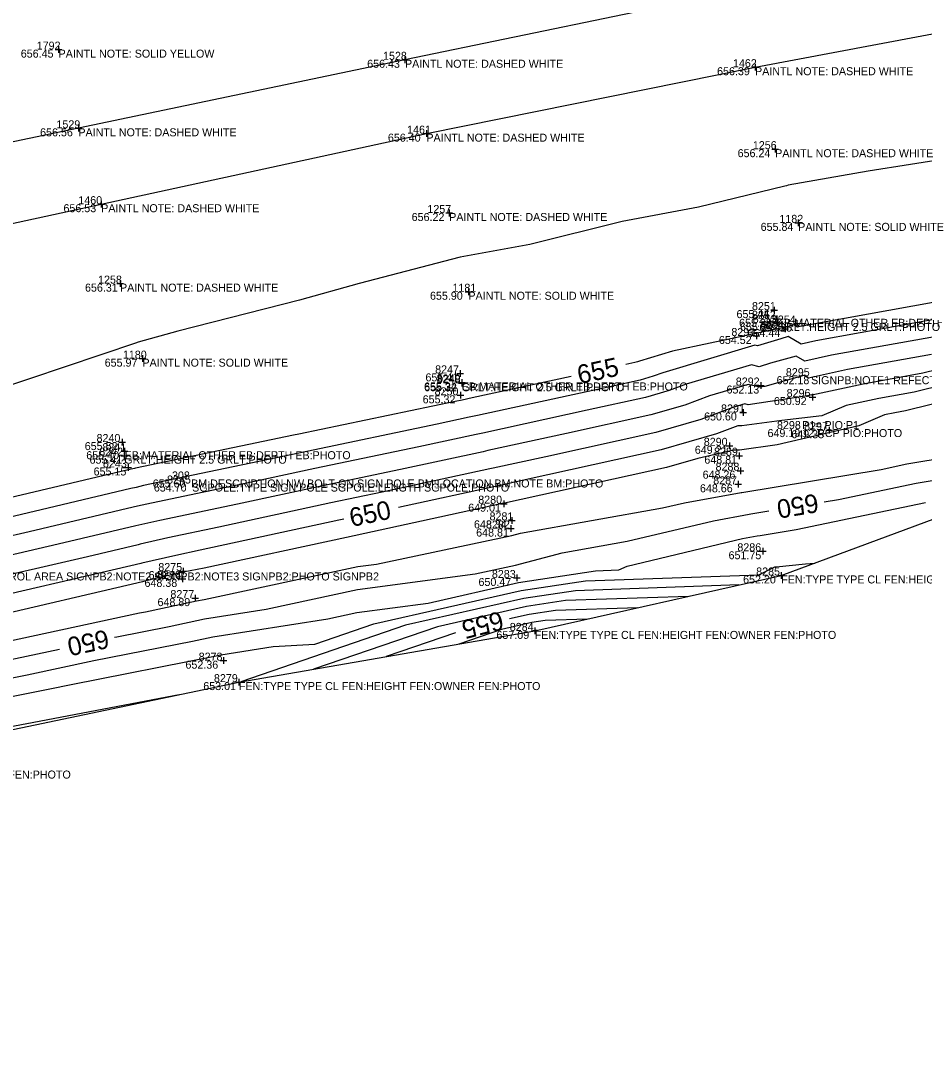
# Model space of a CAD drawing. Extents: x 2129350 to 2137777, y 657588 to 659885.
# Drawn here: x 2136025.5 to 2136161.1, y 659316.8 to 659470.3 of the extents above; entities that cross this region are included whole.
import ezdxf

# ---------------------------------------------------------------- set-up
doc = ezdxf.new("R2010")
doc.units = 0
for name, color, linetype in [('DT_X_Contour_Major', 7, 'Continuous'), ('DT_X_Contour_Minor', 7, 'Continuous'), ('DT_X_TIN_Hull', 7, 'Continuous'), ('PV_X_COP', 7, 'Continuous'), ('SV_X_Shot_Marker', 7, 'Continuous'), ('SV_X_Text_Comment', 7, 'Continuous'), ('SV_X_Text_Description', 7, 'Continuous'), ('SV_X_Text_Elevation', 7, 'Continuous'), ('SV_X_Text_Name', 7, 'Continuous')]:
    doc.layers.add(name, color=color, linetype=linetype)

msp = doc.modelspace()

# ---------------------------------------------------------------- linework, layer by layer
at = {"layer": 'DT_X_Contour_Major'}
for points in [[(2136214.28, 659437.55), (2136203.19, 659435.47), (2136193.7, 659433.88), (2136191.18, 659433.45), (2136191.09, 659433.41), (2136190.62, 659433.33), (2136190.59, 659433.35), (2136180.84, 659431.37), (2136166.28, 659428.76), (2136165.99, 659428.69), (2136142.42, 659424.43), (2136142.04, 659424.35), (2136141.49, 659424.67), (2136140.23, 659424.35), (2136123.29, 659420.71), (2136118.33, 659419.24), (2136118.05, 659419.14), (2136117.67, 659419.02), (2136116.74, 659418.82), (2136116.28, 659418.72)], [(2136179.57, 659419.44), (2136178.12, 659419.18), (2136159.54, 659414.6), (2136154.25, 659413.64), (2136149.34, 659412.59), (2136145.68, 659411.05), (2136139.68, 659410.34), (2136133.71, 659409.51), (2136133.08, 659409.52), (2136129.89, 659408.32), (2136121.6, 659405.92), (2136101.2, 659401.43), (2136097.21, 659400.56), (2136096.96, 659400.5), (2136082.24, 659397.3)], [(2136108.08, 659416.94), (2136093.25, 659413.71), (2136091.78, 659413.39), (2136090.72, 659413.16), (2136067.29, 659408.29), (2136066.5, 659408.12), (2136042.77, 659403.19), (2136042.65, 659403.16), (2136041.71, 659402.96), (2136018.18, 659397.37), (2136017.37, 659397.19), (2136010.4, 659395.53)], [(2136146.02, 659398.15), (2136148.19, 659398.51), (2136159.83, 659400.93), (2136170.32, 659402.69), (2136184.61, 659405.8), (2136184.95, 659405.86), (2136191.42, 659407.01), (2136197.71, 659408.43), (2136217.2, 659411.77), (2136220.48, 659412.51), (2136239.77, 659415.63), (2136243.15, 659416.25), (2136244.29, 659416.51)], [(2136039.62, 659377.83), (2136039.97, 659377.91), (2136047.83, 659379.45), (2136053.15, 659380.6), (2136062.37, 659382.05), (2136076.06, 659384.98), (2136093.69, 659387.34), (2136099.74, 659388.63), (2136106.74, 659390.51), (2136116.5, 659392.24), (2136129.43, 659395.31), (2136134.8, 659396.28), (2136135.05, 659396.33), (2136137.73, 659396.77)], [(2136074.03, 659395.55), (2136073.26, 659395.39), (2136052.47, 659390.87), (2136048.85, 659390.11), (2136043.72, 659388.93), (2136043.57, 659388.9), (2136039.92, 659388.03), (2136019.23, 659383.26), (2136015.39, 659382.35), (2135994.89, 659377.62), (2135994.81, 659377.6), (2135976.54, 659373.29)], [(2136118.12, 659382.26), (2136105.73, 659381.83), (2136101.82, 659381.23), (2136098.87, 659380.57)], [(2136090.74, 659378.48), (2136080.37, 659374.93)], [(2135933.64, 659355.13), (2135942.04, 659356.88), (2135948.82, 659358.13), (2135950.63, 659358.51), (2135954.21, 659359.51), (2135973.07, 659363.49), (2135979, 659364.96), (2135994.83, 659368.36), (2135998.49, 659369.09), (2136015.79, 659372.83), (2136023.15, 659374.28), (2136031.41, 659376.06)]]:
    msp.add_lwpolyline(points, dxfattribs=at)
at = {"layer": 'DT_X_Contour_Minor'}
for points in [[(2136165.34, 659449.71), (2136152.65, 659447.74), (2136140.63, 659445.6), (2136140.39, 659445.54), (2136140.15, 659445.49), (2136127.18, 659442.32), (2136115.74, 659440.19), (2136101.89, 659436.74), (2136091.44, 659434.81), (2136076.33, 659430.9), (2136067.36, 659428.38), (2136049.16, 659423.72), (2136043.2, 659422.06), (2136043.04, 659422.01), (2136042.94, 659421.98), (2136021.5, 659414.76)], [(2136164.7, 659425.87), (2136144.78, 659422.27), (2136142.58, 659421.8), (2136140.65, 659422.91), (2136139.56, 659422.6), (2136136.02, 659421.52), (2136135.65, 659421.61), (2136121.84, 659417.5), (2136120.42, 659416.97), (2136118.46, 659416.4), (2136113.63, 659415.34), (2136094.05, 659411.08), (2136092.81, 659410.81), (2136087.99, 659409.77), (2136068.49, 659405.71), (2136063.69, 659404.67), (2136043.99, 659400.57), (2136042.87, 659400.31), (2136042.09, 659400.15), (2136022.53, 659395.51)], [(2136163.41, 659423.05), (2136147.15, 659420.11), (2136143.12, 659419.25), (2136141.81, 659420), (2136137.98, 659418.92), (2136136.29, 659418.4), (2136135.14, 659418.68), (2136125.35, 659415.77), (2136122.79, 659414.81), (2136119.24, 659413.78), (2136110.52, 659411.86), (2136094.84, 659408.45), (2136093.85, 659408.24), (2136085.25, 659406.37), (2136069.68, 659403.13), (2136060.89, 659401.22), (2136045.2, 659397.96), (2136043.08, 659397.47), (2136042.46, 659397.34), (2136026.87, 659393.64), (2136018.11, 659391.62)], [(2136175.75, 659421.09), (2136160.83, 659417.42), (2136151.88, 659415.8), (2136144.19, 659414.14), (2136144.12, 659414.18), (2136143.52, 659414.01), (2136134.66, 659412.7), (2136134.13, 659412.82), (2136132.36, 659412.3), (2136127.53, 659410.49), (2136120.81, 659408.54), (2136104.31, 659404.9), (2136096.42, 659403.19), (2136095.92, 659403.08), (2136079.78, 659399.57), (2136072.06, 659397.97), (2136055.28, 659394.32), (2136047.63, 659392.73), (2136043.51, 659391.78), (2136043.2, 659391.71), (2136035.57, 659389.9), (2136018.86, 659386.05)], [(2136162.12, 659420.23), (2136149.52, 659417.96), (2136143.66, 659416.69), (2136142.96, 659417.09), (2136137.13, 659415.45), (2136136.38, 659415.34), (2136134.64, 659415.75), (2136128.86, 659414.03), (2136125.16, 659412.65), (2136120.03, 659411.16), (2136107.42, 659408.38), (2136095.63, 659405.82), (2136094.89, 659405.66), (2136082.52, 659402.97), (2136070.87, 659400.55), (2136058.08, 659397.77), (2136046.42, 659395.34), (2136043.29, 659394.62), (2136042.83, 659394.53), (2136031.22, 659391.77), (2136018.49, 659388.83)], [(2136180.49, 659417.26), (2136158.25, 659411.78), (2136156.61, 659411.49), (2136155.1, 659411.16), (2136151.24, 659409.54), (2136139.01, 659406.68), (2136133.36, 659405.89), (2136132.47, 659405.9), (2136127.08, 659404.66), (2136122.38, 659403.3), (2136098.1, 659397.95), (2136098, 659397.93), (2136098, 659397.92), (2136088.4, 659395.84), (2136074.41, 659392.8), (2136053.06, 659388.17), (2136049.93, 659387.6), (2136044.56, 659386.34), (2136043.85, 659386.16), (2136019.86, 659380.54)], [(2136019.75, 659376.38), (2136043.38, 659381.48), (2136044.31, 659381.66), (2136051.93, 659383.3), (2136053.1, 659383.49), (2136076.14, 659388.43), (2136078.94, 659388.8), (2136099.2, 659393.1), (2136100.5, 659393.46), (2136121.82, 659397.23), (2136125.08, 659398), (2136133.61, 659399.53), (2136133.67, 659399.55), (2136154.56, 659403.01), (2136158.44, 659403.82), (2136177.74, 659407.05)], [(2136012.47, 659369.4), (2136026.56, 659372.18), (2136036.56, 659374.34), (2136051.35, 659377.24), (2136054.38, 659377.89), (2136071.64, 659380.61), (2136075.97, 659381.53), (2136086.65, 659382.96), (2136100.2, 659386.03), (2136111.77, 659387.79), (2136115.27, 659387.92), (2136116.5, 659388.51), (2136133.77, 659392.62), (2136136, 659393.02), (2136136.43, 659393.11), (2136141.81, 659394), (2136161.21, 659398.05)], [(2135915.57, 659345.43), (2135943.1, 659349.37), (2135949.43, 659350.49), (2135958.6, 659353.23), (2135975.74, 659357.97), (2135978.26, 659359.11), (2135990.41, 659362.12), (2135994.47, 659363), (2136005.08, 659365.1), (2136009.15, 659365.97), (2136029.96, 659370.08), (2136033.15, 659370.77), (2136054.87, 659375.03), (2136055.6, 659375.19), (2136063.45, 659376.42), (2136069.65, 659376.8), (2136078.5, 659379.83), (2136100.6, 659384.83), (2136110.26, 659386.3), (2136136.22, 659387.21), (2136138.62, 659388.38), (2136138.83, 659388.4), (2136143.22, 659388.82), (2136144.62, 659388.96)], [(2136133.24, 659385.67), (2136108.75, 659384.81), (2136101.01, 659383.63), (2136083.29, 659379.62), (2136058.59, 659371.16)], [(2136125.68, 659383.96), (2136107.24, 659383.32), (2136101.41, 659382.43), (2136088.07, 659379.41), (2136069.48, 659373.04)], [(2136110.55, 659380.56), (2136104.22, 659380.34), (2136102.22, 659380.04), (2136097.64, 659379), (2136091.26, 659376.81)], [(2136102.99, 659378.86), (2136102.71, 659378.85), (2136102.62, 659378.84), (2136102.42, 659378.79), (2136102.14, 659378.7)], [(2136049.33, 659369.22), (2136003.62, 659360.49), (2135998.62, 659359.63), (2135994.79, 659358.98), (2135992.3, 659357.85), (2135986.02, 659356.12)]]:
    msp.add_lwpolyline(points, dxfattribs=at)
at = {"layer": 'DT_X_TIN_Hull'}
msp.add_lwpolyline([(2135902.87, 659339.85), (2135949, 659349.05), (2135995.02, 659357.84), (2136058.29, 659371.1), (2136102.64, 659378.78), (2136139.59, 659387.09), (2136185.58, 659404.12), (2136243.84, 659407.91), (2136294.5, 659418.17), (2136302.89, 659419.89), (2136345.27, 659428.48)], dxfattribs=at)
at = {"layer": 'PV_X_COP'}
for points in [[(2136329.85, 659510.95), (2136280.38, 659502.64), (2136230.88, 659493.54), (2136181.4, 659484.18), (2136132.47, 659474.69), (2136083.19, 659464.42), (2136034.23, 659454.15), (2135985.75, 659444.01), (2135936.41, 659433.42), (2135887.96, 659422.06), (2135838.84, 659411.57), (2135789.51, 659400.28), (2135741.18, 659389.33), (2135692.54, 659377.38), (2135643.68, 659365.4), (2135595.16, 659353.53), (2135547.18, 659341.2), (2135498.35, 659328.82)], [(2135501.4, 659316.76), (2135549.86, 659329.4), (2135598.38, 659342.03), (2135647.15, 659354.06), (2135695.56, 659366.14), (2135744.4, 659377), (2135792.77, 659388.98), (2135841.76, 659399.85), (2135890.98, 659411.01), (2135939.56, 659421.48), (2135988.27, 659432.06), (2136037.65, 659442.77), (2136086.4, 659453.35), (2136135.67, 659463.31), (2136184.84, 659472.56), (2136234.37, 659481.65), (2136283.69, 659491.06), (2136332.92, 659499.96)]]:
    msp.add_lwpolyline(points, dxfattribs=at)
at = {"layer": 'SV_X_Shot_Marker'}
for p, q in [((2136030.76, 659465.95), (2136031.76, 659465.95)), ((2136031.26, 659466.45), (2136031.26, 659465.45)), ((2136031.26, 659465.95), (2136031.26, 659465.95)), ((2136082.69, 659464.42), (2136083.69, 659464.42)), ((2136083.19, 659464.92), (2136083.19, 659463.92)), ((2136083.19, 659464.42), (2136083.19, 659464.42)), ((2136135.67, 659463.81), (2136135.67, 659462.81)), ((2136135.17, 659463.31), (2136136.17, 659463.31)), ((2136135.67, 659463.31), (2136135.67, 659463.31)), ((2136034.23, 659454.65), (2136034.23, 659453.65)), ((2136033.73, 659454.15), (2136034.73, 659454.15)), ((2136034.23, 659454.15), (2136034.23, 659454.15)), ((2136085.9, 659453.35), (2136086.9, 659453.35)), ((2136086.4, 659453.85), (2136086.4, 659452.85)), ((2136086.4, 659453.35), (2136086.4, 659453.35)), ((2136138.69, 659451.52), (2136138.69, 659450.52)), ((2136138.19, 659451.02), (2136139.19, 659451.02)), ((2136138.69, 659451.02), (2136138.69, 659451.02)), ((2136037.15, 659442.77), (2136038.15, 659442.77)), ((2136037.65, 659443.27), (2136037.65, 659442.27)), ((2136037.65, 659442.77), (2136037.65, 659442.77)), ((2136089.82, 659441.95), (2136089.82, 659440.95)), ((2136089.32, 659441.45), (2136090.32, 659441.45)), ((2136089.82, 659441.45), (2136089.82, 659441.45)), ((2136142.14, 659440.47), (2136142.14, 659439.47)), ((2136141.64, 659439.97), (2136142.64, 659439.97)), ((2136142.14, 659439.97), (2136142.14, 659439.97)), ((2136040.47, 659431.36), (2136040.47, 659430.36)), ((2136039.97, 659430.86), (2136040.97, 659430.86)), ((2136040.47, 659430.86), (2136040.47, 659430.86)), ((2136092.2, 659429.64), (2136093.2, 659429.64)), ((2136092.7, 659430.14), (2136092.7, 659429.14)), ((2136092.7, 659429.64), (2136092.7, 659429.64)), ((2136138.03, 659426.89), (2136139.03, 659426.89)), ((2136138.53, 659427.39), (2136138.53, 659426.39)), ((2136138.53, 659426.89), (2136138.53, 659426.89)), ((2136138.45, 659425.58), (2136139.45, 659425.58)), ((2136138.95, 659426.08), (2136138.95, 659425.08)), ((2136138.95, 659425.58), (2136138.95, 659425.58)), ((2136139.07, 659425.46), (2136139.07, 659424.46)), ((2136141.93, 659425.37), (2136141.93, 659424.37)), ((2136135.89, 659423.51), (2136135.89, 659422.51)), ((2136138.57, 659424.96), (2136139.57, 659424.96)), ((2136139.07, 659424.96), (2136139.07, 659424.96)), ((2136139.69, 659424.06), (2136140.69, 659424.06)), ((2136140.19, 659424.56), (2136140.19, 659423.56)), ((2136140.19, 659424.06), (2136140.19, 659424.06)), ((2136141.43, 659424.87), (2136142.43, 659424.87)), ((2136141.93, 659424.87), (2136141.93, 659424.87)), ((2136135.39, 659423.01), (2136136.39, 659423.01)), ((2136135.89, 659423.01), (2136135.89, 659423.01)), ((2136043.33, 659419.61), (2136044.33, 659419.61)), ((2136043.83, 659420.11), (2136043.83, 659419.11)), ((2136043.83, 659419.61), (2136043.83, 659419.61)), ((2136090.97, 659417.4), (2136091.97, 659417.4)), ((2136091.47, 659417.9), (2136091.47, 659416.9)), ((2136091.47, 659417.4), (2136091.47, 659417.4)), ((2136091.2, 659416.04), (2136092.2, 659416.04)), ((2136091.21, 659415.92), (2136092.21, 659415.92)), ((2136091.7, 659416.54), (2136091.7, 659415.54)), ((2136091.7, 659416.04), (2136091.7, 659416.04)), ((2136091.71, 659416.42), (2136091.71, 659415.42)), ((2136091.71, 659415.92), (2136091.71, 659415.92)), ((2136136.54, 659416.08), (2136136.54, 659415.08)), ((2136091.49, 659414.61), (2136091.49, 659413.61)), ((2136136.04, 659415.58), (2136137.04, 659415.58)), ((2136136.54, 659415.58), (2136136.54, 659415.58)), ((2136144.26, 659414.35), (2136144.26, 659413.35)), ((2136090.99, 659414.11), (2136091.99, 659414.11)), ((2136091.49, 659414.11), (2136091.49, 659414.11)), ((2136143.76, 659413.85), (2136144.76, 659413.85)), ((2136144.26, 659413.85), (2136144.26, 659413.85)), ((2136133.41, 659411.54), (2136134.41, 659411.54)), ((2136133.91, 659412.04), (2136133.91, 659411.04)), ((2136133.91, 659411.54), (2136133.91, 659411.54)), ((2136146.3, 659408.87), (2136147.3, 659408.87)), ((2136146.8, 659409.37), (2136146.8, 659408.37)), ((2136146.8, 659408.87), (2136146.8, 659408.87)), ((2136040.31, 659407.1), (2136041.31, 659407.1)), ((2136040.81, 659407.6), (2136040.81, 659406.6)), ((2136040.81, 659407.1), (2136040.81, 659407.1)), ((2136131.85, 659407.04), (2136131.85, 659406.04)), ((2136040.61, 659405.06), (2136041.61, 659405.06)), ((2136040.66, 659405.73), (2136041.66, 659405.73)), ((2136041.11, 659405.56), (2136041.11, 659404.56)), ((2136041.11, 659405.06), (2136041.11, 659405.06)), ((2136041.16, 659406.23), (2136041.16, 659405.23)), ((2136041.16, 659405.73), (2136041.16, 659405.73)), ((2136131.35, 659406.54), (2136132.35, 659406.54)), ((2136131.85, 659406.54), (2136131.85, 659406.54)), ((2136132.78, 659405.06), (2136133.78, 659405.06)), ((2136133.28, 659405.56), (2136133.28, 659404.56)), ((2136133.28, 659405.06), (2136133.28, 659405.06)), ((2136041.67, 659403.79), (2136041.67, 659402.79)), ((2136041.17, 659403.29), (2136042.17, 659403.29)), ((2136041.67, 659403.29), (2136041.67, 659403.29)), ((2136133.01, 659402.81), (2136134.01, 659402.81)), ((2136133.51, 659403.31), (2136133.51, 659402.31)), ((2136133.51, 659402.81), (2136133.51, 659402.81)), ((2136132.65, 659400.77), (2136133.65, 659400.77)), ((2136133.15, 659401.27), (2136133.15, 659400.27)), ((2136133.15, 659400.77), (2136133.15, 659400.77)), ((2136097.52, 659397.86), (2136098.52, 659397.86)), ((2136098.02, 659398.36), (2136098.02, 659397.36)), ((2136098.02, 659397.86), (2136098.02, 659397.86)), ((2136099.19, 659395.86), (2136099.19, 659394.86)), ((2136098.69, 659395.36), (2136099.69, 659395.36)), ((2136099.08, 659394.63), (2136099.08, 659393.63)), ((2136099.19, 659395.36), (2136099.19, 659395.36)), ((2136098.58, 659394.13), (2136099.58, 659394.13)), ((2136099.08, 659394.13), (2136099.08, 659394.13)), ((2136136.35, 659390.72), (2136137.35, 659390.72)), ((2136136.85, 659391.22), (2136136.85, 659390.22)), ((2136136.85, 659390.72), (2136136.85, 659390.72)), ((2136049.94, 659388.26), (2136049.94, 659387.26)), ((2136049.44, 659387.76), (2136050.44, 659387.76)), ((2136049.82, 659387.08), (2136049.82, 659386.08)), ((2136049.94, 659387.76), (2136049.94, 659387.76)), ((2136099.47, 659386.72), (2136100.47, 659386.72)), ((2136099.97, 659387.22), (2136099.97, 659386.22)), ((2136099.97, 659386.72), (2136099.97, 659386.72)), ((2136139.09, 659387.09), (2136140.09, 659387.09)), ((2136139.59, 659387.59), (2136139.59, 659386.59)), ((2136139.59, 659387.09), (2136139.59, 659387.09)), ((2136049.32, 659386.58), (2136050.32, 659386.58)), ((2136049.82, 659386.58), (2136049.82, 659386.58)), ((2136051.25, 659383.7), (2136052.25, 659383.7)), ((2136051.75, 659384.2), (2136051.75, 659383.2)), ((2136051.75, 659383.7), (2136051.75, 659383.7)), ((2136102.64, 659379.28), (2136102.64, 659378.28)), ((2136102.14, 659378.78), (2136103.14, 659378.78)), ((2136102.64, 659378.78), (2136102.64, 659378.78)), ((2136056, 659374.82), (2136056, 659373.82)), ((2136055.5, 659374.32), (2136056.5, 659374.32)), ((2136056, 659374.32), (2136056, 659374.32)), ((2136058.29, 659371.6), (2136058.29, 659370.6)), ((2136057.79, 659371.1), (2136058.79, 659371.1)), ((2136058.29, 659371.1), (2136058.29, 659371.1))]:
    msp.add_line(p, q, dxfattribs=at)

# ---------------------------------------------------------------- texts
at = {"layer": 'DT_X_Contour_Major'}
for s, rotation, p in [('655', 12.2658, (2136109.34, 659415.78)), ('650', 189.4148, (2136144.93, 659399.39)), ('650', 12.0745, (2136075.18, 659394.35)), ('655', 194.3893, (2136097.53, 659381.79)), ('650', 192.1772, (2136038.47, 659379.02))]:
    msp.add_text(s, height=2.8, rotation=rotation, dxfattribs=at).set_placement(p)
at = {"layer": 'SV_X_Text_Comment'}
for s, p in [('PAINTL NOTE: SOLID YELLOW', (2136031.26, 659464.75)), ('PAINTL NOTE: DASHED WHITE', (2136083.19, 659463.23)), ('PAINTL NOTE: DASHED WHITE', (2136135.67, 659462.11)), ('PAINTL NOTE: DASHED WHITE', (2136034.23, 659452.95)), ('PAINTL NOTE: DASHED WHITE', (2136086.4, 659452.15)), ('PAINTL NOTE: DASHED WHITE', (2136138.69, 659449.82)), ('PAINTL NOTE: DASHED WHITE', (2136037.65, 659441.57)), ('PAINTL NOTE: DASHED WHITE', (2136089.82, 659440.25)), ('PAINTL NOTE: SOLID WHITE', (2136142.14, 659438.77)), ('PAINTL NOTE: DASHED WHITE', (2136040.47, 659429.66)), ('PAINTL NOTE: SOLID WHITE', (2136092.7, 659428.44)), ('EB:MATERIAL OTHER EB:DEPTH EB:PHOTO', (2136138.95, 659424.38)), ('GRLT:HEIGHT 2.5 GRLT:PHOTO', (2136139.07, 659423.76)), ('PAINTL NOTE: SOLID WHITE', (2136043.83, 659418.41)), ('GRLT:HEIGHT 2.5 GRLT:PHOTO', (2136091.71, 659414.72)), ('EB:MATERIAL OTHER EB:DEPTH EB:PHOTO', (2136091.7, 659414.84)), ('SIGNPB:NOTE1 REFECTOR SIGNPB:NOTE2 SIGNPB:NOTE3 SIGNPB:PHOTO', (2136144.06, 659415.78)), ('12 RCP PIO:PHOTO', (2136142.74, 659407.85)), ('GRLT:HEIGHT 2.5 GRLT:PHOTO', (2136041.11, 659403.86)), ('EB:MATERIAL OTHER EB:DEPTH EB:PHOTO', (2136041.16, 659404.53)), ('BM:DESCRIPTION NW BOLT ON SIGN POLE BM:LOCATION BM:NOTE BM:PHOTO', (2136051.13, 659400.29)), ('SGPOLE:TYPE SIGN POLE SGPOLE:LENGTH SGPOLE:PHOTO', (2136051.28, 659399.68)), ('SIGNPB2:NOTE1 PATROL AREA SIGNPB2:NOTE2 SIGNPB2:NOTE3 SIGNPB2:PHOTO SIGNPB2', (2136007.51, 659386.35)), ('FEN:TYPE TYPE CL FEN:HEIGHT FEN:OWNER FEN:PHOTO', (2136139.59, 659385.9)), ('FEN:TYPE TYPE CL FEN:HEIGHT FEN:OWNER FEN:PHOTO', (2136102.64, 659377.58)), ('FEN:TYPE TYPE CL FEN:HEIGHT FEN:OWNER FEN:PHOTO', (2136058.29, 659369.91)), ('FEN:TYPE FEN:HEIGHT FEN:OWNER FEN:PHOTO', (2135995.02, 659356.64))]:
    msp.add_text(s, height=1.2, dxfattribs=at).set_placement(p)
at = {"layer": 'SV_X_Text_Description'}
msp.add_text('P1= PIO:P1', height=1.2, dxfattribs=at).set_placement((2136142.74, 659409.05))
at = {"layer": 'SV_X_Text_Elevation'}
for s, p in [('656.45', (2136025.59, 659464.75)), ('656.43', (2136077.52, 659463.23)), ('656.39', (2136129.98, 659462.11)), ('656.56', (2136028.49, 659452.95)), ('656.40', (2136080.63, 659452.15)), ('656.24', (2136133.06, 659449.82)), ('656.53', (2136031.99, 659441.57)), ('656.22', (2136084.19, 659440.25)), ('655.84', (2136136.51, 659438.77)), ('656.31', (2136035.22, 659429.66)), ('655.90', (2136086.94, 659428.44)), ('655.44', (2136132.89, 659425.69)), ('655.38', (2136133.28, 659424.38)), ('655.39', (2136133.41, 659423.76)), ('654.44', (2136134.54, 659422.86)), ('655.25', (2136136.31, 659423.67)), ('654.52', (2136130.25, 659421.81)), ('655.97', (2136038.17, 659418.41)), ('655.41', (2136086.26, 659416.2)), ('655.34', (2136086.05, 659414.84)), ('655.32', (2136086.06, 659414.72)), ('652.18', (2136138.9, 659415.78)), ('652.13', (2136131.39, 659414.38)), ('655.32', (2136085.84, 659412.91)), ('650.92', (2136138.49, 659412.65)), ('650.60', (2136128.03, 659410.34)), ('649.19', (2136137.54, 659407.85)), ('649.35', (2136141.11, 659407.67)), ('655.52', (2136035.18, 659405.9)), ('655.40', (2136035.41, 659404.53)), ('655.41', (2136035.9, 659403.86)), ('649.21', (2136126.64, 659405.34)), ('648.81', (2136128.07, 659403.86)), ('655.15', (2136036.51, 659402.09)), ('648.26', (2136127.81, 659401.61)), ('655.60', (2136045.37, 659400.29)), ('654.70', (2136045.54, 659399.68)), ('648.66', (2136127.41, 659399.57)), ('649.01', (2136092.67, 659396.66)), ('648.34', (2136093.53, 659394.16)), ('648.81', (2136093.86, 659392.93)), ('651.75', (2136131.7, 659389.53)), ('649.14', (2136044.76, 659386.56)), ('650.47', (2136094.21, 659385.52)), ('652.20', (2136133.88, 659385.9)), ('648.38', (2136044.14, 659385.38)), ('648.89', (2136046.09, 659382.5)), ('657.09', (2136096.9, 659377.58)), ('652.36', (2136050.28, 659373.12)), ('653.01', (2136052.95, 659369.91))]:
    msp.add_text(s, height=1.2, dxfattribs=at).set_placement(p)
at = {"layer": 'SV_X_Text_Name'}
for s, p in [('1792', (2136027.98, 659465.95)), ('1528', (2136079.9, 659464.42)), ('1462', (2136132.36, 659463.31)), ('1529', (2136030.94, 659454.15)), ('1461', (2136083.51, 659453.35)), ('1256', (2136135.34, 659451.02)), ('1460', (2136034.22, 659442.77)), ('1257', (2136086.55, 659441.45)), ('1182', (2136139.32, 659439.97)), ('1258', (2136037.18, 659430.86)), ('1181', (2136090.31, 659429.64)), ('8251', (2136135.21, 659426.89)), ('8252', (2136135.21, 659425.58)), ('8253', (2136135.32, 659424.96)), ('8294', (2136136.43, 659424.06)), ('8254', (2136138.19, 659424.87)), ('8293', (2136132.12, 659423.01)), ('1180', (2136040.9, 659419.61)), ('8247', (2136087.71, 659417.4)), ('8295', (2136140.29, 659416.98)), ('8249', (2136087.93, 659416.04)), ('8248', (2136087.95, 659415.92)), ('8292', (2136132.78, 659415.58)), ('8250', (2136087.63, 659414.11)), ('8296', (2136140.41, 659413.85)), ('8291', (2136130.57, 659411.54)), ('8298', (2136138.96, 659409.05)), ('8297', (2136143.03, 659408.87)), ('8240', (2136036.95, 659407.1)), ('8241', (2136037.83, 659405.73)), ('8290', (2136127.98, 659406.54)), ('8242', (2136037.36, 659405.06)), ('8289', (2136129.52, 659405.06)), ('8243', (2136037.91, 659403.29)), ('8288', (2136129.75, 659402.81)), ('8245', (2136047.52, 659400.88)), ('308', (2136048.26, 659401.49)), ('8287', (2136129.4, 659400.77)), ('8280', (2136094.17, 659397.86)), ('8281', (2136095.87, 659395.36)), ('8282', (2136095.34, 659394.13)), ('8286', (2136133.02, 659390.72)), ('8275', (2136046.21, 659387.76)), ('8285', (2136135.84, 659387.09)), ('8276', (2136046.01, 659386.58)), ('8283', (2136096.22, 659386.72)), ('8277', (2136048.02, 659383.7)), ('8284', (2136098.9, 659378.78)), ('8278', (2136052.26, 659374.32)), ('8279', (2136054.55, 659371.1))]:
    msp.add_text(s, height=1.2, dxfattribs=at).set_placement(p)

doc.saveas('drawing.dxf')
